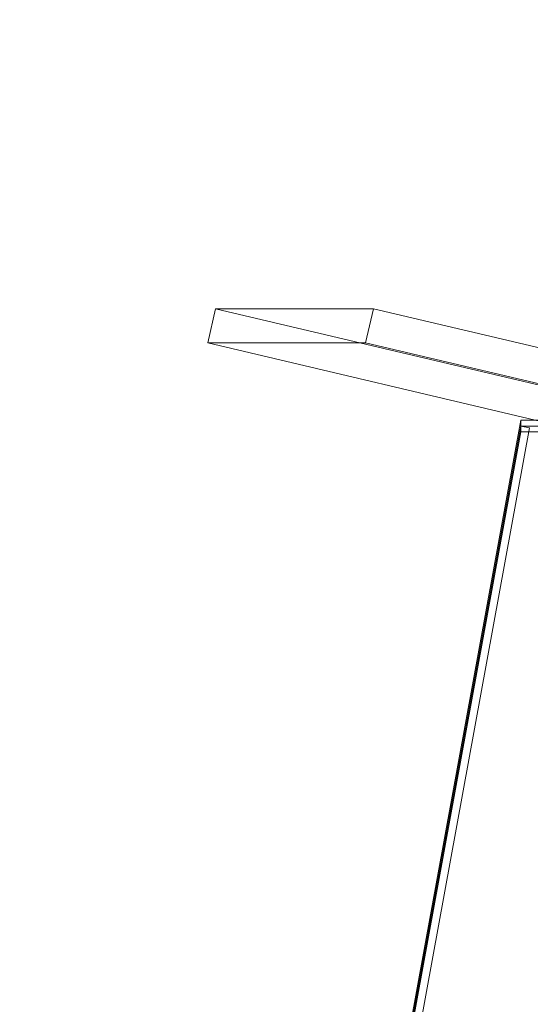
# Model space of a CAD drawing. Header units: millimetres. Extents: x -2233 to 61924, y -68080 to 6847.
# Tile 750 of 1056: x 18651 to 18826, y 1998 to 2336. Entities that reach past the tile are written whole.
import ezdxf

# ---------------------------------------------------------------- set-up
doc = ezdxf.new("R2010")
doc.units = ezdxf.units.MM
for name, color, linetype, lineweight in [('COTAS_P', 1, 'Continuous', 0), ('lateral_C10', 7, 'Continuous', 0), ('lateral_C10-C02', 7, 'Continuous', 0)]:
    doc.layers.add(name, color=color, linetype=linetype, lineweight=lineweight)
doc.dimstyles.new('R19_100', dxfattribs={"dimtxt": 250, "dimasz": 150, "dimexe": 150, "dimexo": 80, "dimgap": 100, "dimtad": 1, "dimtih": 1, "dimtoh": 1, "dimdsep": 46, "dimcen": 0.09, "dimadec": 0, "dimazin": 0, "dimtfac": 1, "dimtdec": 4, "dimtofl": 0, "dimtmove": 0, "dimatfit": 3, "dimfxl": 1, "dimtolj": 1, "dimtzin": 0, "dimarcsym": 0})

# ---------------------------------------------------------------- blocks, each defined once
blk = doc.blocks.new('DIM_R28_4')
at = {"layer": 'COTAS_P'}
for p, q in [((15248.37, 1279.09), (24311.82, 4109.09)), ((24311.82, 4109.09), (24155.23, 4107.34)), ((24311.82, 4109.09), (24182.05, 4021.43)), ((24580.07, 3250), (24311.82, 4109.09)), ((15248.37, 1279.09), (15378.14, 1366.76)), ((15248.37, 1279.09), (15404.97, 1280.85)), ((15516.62, 420), (15248.37, 1279.09))]:
    blk.add_line(p, q, dxfattribs=at)
blk.add_text('9495 P', height=250, rotation=17.3406, dxfattribs=at).set_placement((19750.29, 2789.55))

msp = doc.modelspace()

# ---------------------------------------------------------------- linework, layer by layer
at = {"layer": 'lateral_C10'}
for p, q in [((18715.51, 2224.832), (18718.19, 2236.52)), ((19083.287, 2150.491), (18718.19, 2236.52)), ((18718.19, 2236.52), (18772.441, 2236.52)), ((18769.762, 2224.832), (18772.441, 2236.52)), ((18772.441, 2236.52), (19137.539, 2150.491)), ((18769.762, 2224.832), (18715.51, 2224.832)), ((18715.51, 2224.832), (19080.608, 2138.803)), ((19134.859, 2138.803), (18769.762, 2224.832))]:
    msp.add_line(p, q, dxfattribs=at)
at = {"layer": 'lateral_C10-C02'}
for p, q in [((18823.179, 2198.277), (18720.266, 1636.487)), ((18823.179, 2196.203), (18720.266, 1634.413)), ((18826.13, 2195.663), (18723.217, 1633.873)), ((18903.179, 2198.277), (18823.179, 2198.277)), ((18823.179, 2196.203), (18823.179, 2198.277)), ((18903.179, 2196.203), (18823.179, 2196.203)), ((18823.179, 2194.297), (18823.179, 2196.203)), ((18823.179, 2196.203), (18826.13, 2195.663)), ((18720.266, 1632.507), (18823.179, 2194.297)), ((18823.179, 2194.297), (18903.179, 2194.297))]:
    msp.add_line(p, q, dxfattribs=at)

# ---------------------------------------------------------------- dimensions: what is measured, and where the dimension line sits
at = {"layer": 'COTAS_P'}
dim = msp.add_aligned_dim(p1=(15516.618, 420), p2=(24580.067, 3250), distance=900, text='<> P', dimstyle='R19_100', dxfattribs=at)
dim.commit()
dim.dimension.update_dxf_attribs({"geometry": 'DIM_R28_4', "text_midpoint": (19780.096, 2694.095)})

doc.saveas('drawing.dxf')
